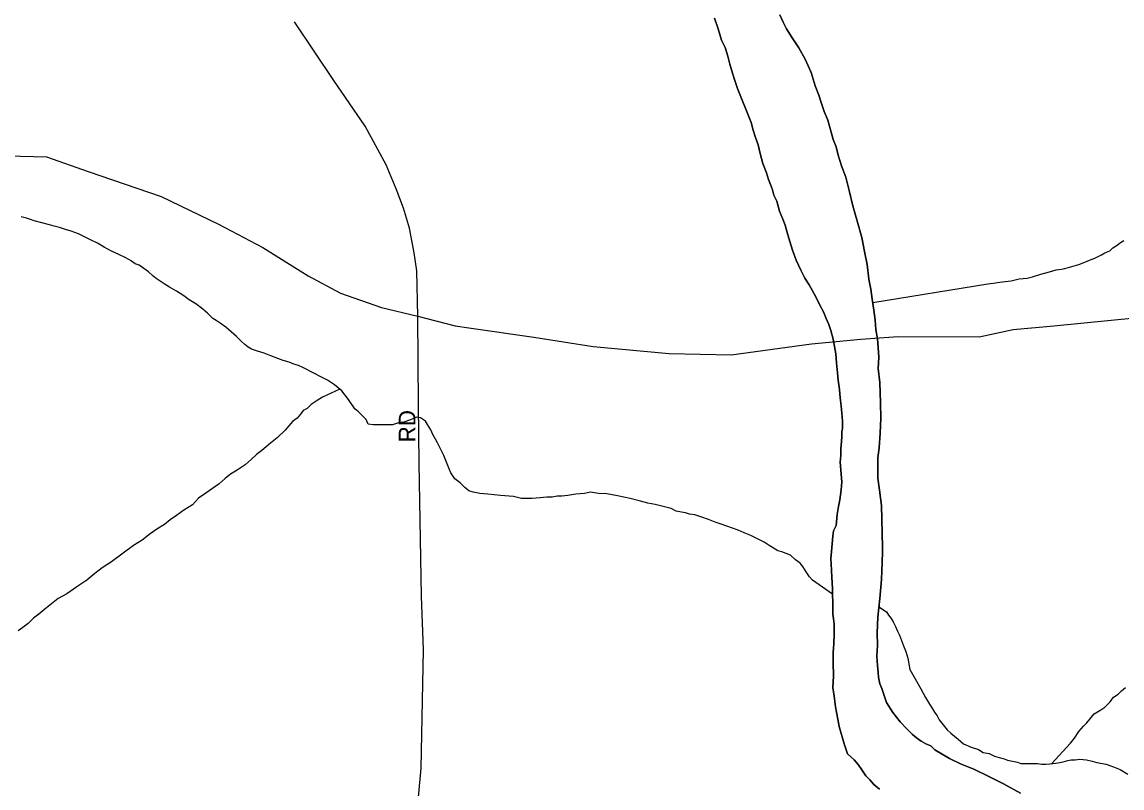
# Model space of a CAD drawing. Extents: x 2010165 to 2382125, y 1060529 to 1407316.
# Drawn here: x 2268518 to 2271806, y 1271615 to 1273905 of the extents above; entities that cross this region are included whole.
import ezdxf

# ---------------------------------------------------------------- set-up
doc = ezdxf.new("R2010")
doc.units = 0
for name, color, linetype in [('GM_X_City_Street', 7, 'Continuous'), ('GM_X_City_Street_Text', 7, 'Continuous'), ('GM_X_Major_River', 7, 'Continuous'), ('GM_X_Minor_River', 7, 'Continuous')]:
    doc.layers.add(name, color=color, linetype=linetype)

msp = doc.modelspace()

# ---------------------------------------------------------------- linework, layer by layer
at = {"layer": 'GM_X_City_Street'}
for points in [[(2269701.3, 1273025.4), (2269697.6, 1273160.9), (2269690.2, 1273214.7), (2269675.5, 1273288.3), (2269657.9, 1273347.9), (2269636.5, 1273406.1), (2269606.3, 1273478.3), (2269543, 1273593.1), (2269450.2, 1273730.1), (2269331.7, 1273905.3)], [(2265991.9, 1273684), (2266032.2, 1273674.7), (2266339.2, 1273576.8), (2266549.9, 1273512.4), (2266706.4, 1273469.5), (2266792.6, 1273448.2), (2267035, 1273434.1), (2267355.4, 1273418.7), (2267607.7, 1273406.7), (2267749.8, 1273403.9), (2267889.8, 1273425.1), (2268045.7, 1273456.5), (2268434.5, 1273506), (2268591.3, 1273501.8), (2268715.1, 1273457.5), (2268933.8, 1273383.2), (2269105, 1273300.6), (2269237.1, 1273230.4), (2269373.2, 1273145.8), (2269470.2, 1273094.2), (2269592, 1273050.9), (2269701.3, 1273025.4)], [(2269853, 1272990.5), (2270047.9, 1272963.1), (2270225.4, 1272934.3), (2270452.3, 1272913.6), (2270638, 1272909.5), (2270877.3, 1272942.5), (2271025.2, 1272956.3), (2271136.3, 1272965.1), (2271378.7, 1272963.7), (2271480.9, 1272985.3), (2271601.6, 1272996.7), (2271934.8, 1273029.7), (2272060.6, 1273051.4), (2272156.4, 1273068.5), (2272224.3, 1273086.5), (2272322.8, 1273119.4), (2272507.4, 1273182.6)], [(2269701.3, 1273025.4), (2269812.7, 1272996.2), (2269853, 1272990.5)], [(2269703.3, 1272759.8), (2269701.3, 1273025.4)], [(2269444, 1269349.6), (2269490.1, 1269827.8), (2269551.7, 1270366.6), (2269616.4, 1270965.9), (2269694.3, 1271490.2), (2269710.7, 1271673.9), (2269717.8, 1272028.2), (2269711.8, 1272188.1), (2269704.6, 1272586.2), (2269703.3, 1272759.8)]]:
    msp.add_lwpolyline(points, dxfattribs=at)
at = {"layer": 'GM_X_Major_River'}
for points in [[(2271088.5, 1272290.3), (2271090.3, 1272320.5), (2271090.1, 1272334.6), (2271087, 1272459.1), (2271080.6, 1272505.3), (2271076.3, 1272541.4), (2271076, 1272565.6), (2271075.9, 1272581.6), (2271075.7, 1272601.7), (2271079.5, 1272631.9), (2271083.1, 1272676.1), (2271084.7, 1272720.3), (2271084.3, 1272766.5), (2271081.7, 1272826.8), (2271077.4, 1272869), (2271079.1, 1272903.1), (2271076.8, 1272931.3), (2271074.6, 1272957.4), (2271070.3, 1272985.5), (2271068, 1273013.6), (2271063.8, 1273043.7), (2271059.5, 1273075.8), (2271055.2, 1273105.9), (2271048.9, 1273136.1), (2271044.5, 1273180.2), (2271036.1, 1273218.3), (2271027.7, 1273260.5), (2271015.2, 1273306.6), (2271000.8, 1273354.8), (2270990.3, 1273400.9), (2270979.9, 1273441), (2270967.6, 1273475.1), (2270957.2, 1273507.2), (2270951, 1273531.3), (2270942.8, 1273553.3), (2270936.6, 1273575.4), (2270926.2, 1273611.5), (2270915.9, 1273637.6), (2270907.7, 1273661.6), (2270899.4, 1273685.7), (2270889.1, 1273713.7), (2270876.7, 1273753.8), (2270858.3, 1273793.9), (2270839.9, 1273827.9), (2270819.6, 1273857.9), (2270803.3, 1273884), (2270793.1, 1273904), (2270782.8, 1273926)], [(2270782.8, 1273926), (2270793.1, 1273904), (2270803.3, 1273884), (2270819.6, 1273857.9), (2270839.9, 1273827.9), (2270858.3, 1273793.9), (2270876.7, 1273753.8), (2270889.1, 1273713.7), (2270899.4, 1273685.7), (2270907.7, 1273661.6), (2270915.9, 1273637.6), (2270926.2, 1273611.5), (2270936.6, 1273575.4), (2270942.8, 1273553.3), (2270951, 1273531.3), (2270957.2, 1273507.2), (2270967.6, 1273475.1), (2270979.9, 1273441), (2270990.3, 1273400.9), (2271000.8, 1273354.8), (2271015.2, 1273306.6), (2271027.7, 1273260.5), (2271036.1, 1273218.3), (2271044.5, 1273180.2), (2271048.9, 1273136.1), (2271055.2, 1273105.9), (2271059.5, 1273075.8), (2271063.8, 1273043.7), (2271068, 1273013.6), (2271070.3, 1272985.5), (2271074.6, 1272957.4), (2271076.8, 1272931.3), (2271079.1, 1272903.1), (2271077.4, 1272869), (2271081.7, 1272826.8), (2271084.3, 1272766.5), (2271084.7, 1272720.3), (2271083.1, 1272676.1), (2271079.5, 1272631.9), (2271075.7, 1272601.7), (2271075.9, 1272581.6), (2271076, 1272565.6), (2271076.3, 1272541.4), (2271080.6, 1272505.3), (2271087, 1272459.1), (2271090.1, 1272334.6), (2271090.3, 1272320.5), (2271088.5, 1272290.3)], [(2270588.2, 1273916.7), (2270598.5, 1273884.6), (2270608.8, 1273850.5), (2270619.1, 1273828.5), (2270627.3, 1273802.4), (2270633.6, 1273778.3), (2270641.8, 1273752.3), (2270648.1, 1273730.2), (2270656.3, 1273706.2), (2270664.5, 1273686.1), (2270689.2, 1273624), (2270697.4, 1273603.9), (2270703.6, 1273581.9), (2270709.8, 1273559.8), (2270718, 1273537.8), (2270724.3, 1273511.7), (2270732.6, 1273481.6), (2270742.9, 1273453.5), (2270749.1, 1273433.5), (2270755.2, 1273419.5), (2270761.4, 1273403.4), (2270765.5, 1273387.4), (2270773.7, 1273369.3), (2270782, 1273339.3), (2270792.3, 1273315.2), (2270798.5, 1273297.2), (2270804.7, 1273275.1), (2270813, 1273249), (2270821.2, 1273223), (2270831.5, 1273192.9), (2270845.9, 1273162.8), (2270858.1, 1273138.8), (2270870.3, 1273118.8), (2270880.5, 1273100.8), (2270890.7, 1273082.8), (2270903, 1273058.7), (2270913.2, 1273038.7), (2270921.4, 1273018.7), (2270929.6, 1273000.6), (2270935.8, 1272982.6), (2270942, 1272956.5), (2270946.3, 1272934.4), (2270950.5, 1272912.4), (2270952.7, 1272886.2), (2270955, 1272856.1), (2270957.2, 1272834), (2270961.5, 1272805.9), (2270963.7, 1272781.8), (2270965.9, 1272757.7), (2270968.1, 1272735.6), (2270970.3, 1272711.5), (2270970.5, 1272689.4), (2270968.6, 1272679.4), (2270968.7, 1272665.3), (2270966.9, 1272651.2), (2270965, 1272629.1), (2270965.2, 1272609), (2270963.4, 1272588.9), (2270967.9, 1272530.7), (2270966.1, 1272506.6), (2270962.4, 1272476.4), (2270958.6, 1272456.3), (2270954.7, 1272432.1), (2270951, 1272399.9), (2270943.1, 1272383.8), (2270941.3, 1272367.7), (2270937.7, 1272321.5), (2270935.8, 1272301.4), (2270936, 1272285.3), (2270938.3, 1272245.1)], [(2270938.3, 1272245.1), (2270936, 1272285.3), (2270935.8, 1272301.4), (2270937.7, 1272321.5), (2270941.3, 1272367.7), (2270943.1, 1272383.8), (2270951, 1272399.9), (2270954.7, 1272432.1), (2270958.6, 1272456.3), (2270962.4, 1272476.4), (2270966.1, 1272506.6), (2270967.9, 1272530.7), (2270963.4, 1272588.9), (2270965.2, 1272609), (2270965, 1272629.1), (2270966.9, 1272651.2), (2270968.7, 1272665.3), (2270968.6, 1272679.4), (2270970.5, 1272689.4), (2270970.3, 1272711.5), (2270968.1, 1272735.6), (2270965.9, 1272757.7), (2270963.7, 1272781.8), (2270961.5, 1272805.9), (2270957.2, 1272834), (2270955, 1272856.1), (2270952.7, 1272886.2), (2270950.5, 1272912.4), (2270946.3, 1272934.4), (2270942, 1272956.5), (2270935.8, 1272982.6), (2270929.6, 1273000.6), (2270921.4, 1273018.7), (2270913.2, 1273038.7), (2270903, 1273058.7), (2270890.7, 1273082.8), (2270880.5, 1273100.8), (2270870.3, 1273118.8), (2270858.1, 1273138.8), (2270845.9, 1273162.8), (2270831.5, 1273192.9), (2270821.2, 1273223), (2270813, 1273249), (2270804.7, 1273275.1), (2270798.5, 1273297.2), (2270792.3, 1273315.2), (2270782, 1273339.3), (2270773.7, 1273369.3), (2270765.5, 1273387.4), (2270761.4, 1273403.4), (2270755.2, 1273419.5), (2270749.1, 1273433.5), (2270742.9, 1273453.5), (2270732.6, 1273481.6), (2270724.3, 1273511.7), (2270718, 1273537.8), (2270709.8, 1273559.8), (2270703.6, 1273581.9), (2270697.4, 1273603.9), (2270689.2, 1273624), (2270664.5, 1273686.1), (2270656.3, 1273706.2), (2270648.1, 1273730.2), (2270641.8, 1273752.3), (2270633.6, 1273778.3), (2270627.3, 1273802.4), (2270619.1, 1273828.5), (2270608.8, 1273850.5), (2270598.5, 1273884.6), (2270588.2, 1273916.7)], [(2271502.3, 1271599.8), (2271451.8, 1271627.6), (2271407.4, 1271649.4), (2271363.1, 1271671.2), (2271322.8, 1271687), (2271290.5, 1271702.9), (2271246.1, 1271728.7), (2271234, 1271740.7), (2271219.9, 1271746.6), (2271205.7, 1271754.6), (2271191.6, 1271764.5), (2271179.5, 1271774.5), (2271163.2, 1271790.5), (2271143, 1271812.4), (2271120.6, 1271840.4), (2271102.3, 1271870.4), (2271094.1, 1271894.5), (2271087.9, 1271912.6), (2271081.7, 1271926.6), (2271077.5, 1271946.6), (2271077.4, 1271960.7), (2271075.2, 1271980.8), (2271073, 1272008.9), (2271074.7, 1272041.1), (2271074.3, 1272079.2), (2271075.9, 1272125.5), (2271081.5, 1272181.8), (2271087, 1272238.1), (2271088.5, 1272290.3)], [(2271088.5, 1272290.3), (2271087, 1272238.1), (2271081.5, 1272181.8), (2271075.9, 1272125.5), (2271074.3, 1272079.2), (2271074.7, 1272041.1), (2271073, 1272008.9), (2271075.2, 1271980.8), (2271077.4, 1271960.7), (2271077.5, 1271946.6), (2271081.7, 1271926.6), (2271087.9, 1271912.6), (2271094.1, 1271894.5), (2271102.3, 1271870.4), (2271120.6, 1271840.4), (2271143, 1271812.4), (2271163.2, 1271790.5), (2271179.5, 1271774.5), (2271191.6, 1271764.5), (2271205.7, 1271754.6), (2271219.9, 1271746.6), (2271234, 1271740.7), (2271246.1, 1271728.7), (2271290.5, 1271702.9), (2271322.8, 1271687), (2271363.1, 1271671.2), (2271407.4, 1271649.4), (2271451.8, 1271627.6), (2271502.3, 1271599.8)], [(2270938.3, 1272245.1), (2270940.6, 1272211), (2270940.8, 1272190.9), (2270941, 1272172.8), (2270941.2, 1272150.7), (2270941.3, 1272134.6), (2270943.5, 1272120.6), (2270945.6, 1272104.5), (2270945.9, 1272074.4), (2270944.1, 1272046.2), (2270942.3, 1272020.1), (2270942.6, 1271990), (2270943, 1271949.8), (2270941.3, 1271915.6), (2270945.5, 1271889.5), (2270947.7, 1271873.4), (2270949.8, 1271857.4), (2270952, 1271841.3), (2270956.2, 1271821.2), (2270960.4, 1271799.2), (2270974.9, 1271747), (2270985.2, 1271716.9), (2271005.4, 1271699), (2271017.6, 1271685), (2271027.8, 1271669), (2271040, 1271651), (2271052.1, 1271639), (2271064.3, 1271625), (2271080.5, 1271611.1)], [(2271080.5, 1271611.1), (2271064.3, 1271625), (2271052.1, 1271639), (2271040, 1271651), (2271027.8, 1271669), (2271017.6, 1271685), (2271005.4, 1271699), (2270985.2, 1271716.9), (2270974.9, 1271747), (2270960.4, 1271799.2), (2270956.2, 1271821.2), (2270952, 1271841.3), (2270949.8, 1271857.4), (2270947.7, 1271873.4), (2270945.5, 1271889.5), (2270941.3, 1271915.6), (2270943, 1271949.8), (2270942.6, 1271990), (2270942.3, 1272020.1), (2270944.1, 1272046.2), (2270945.9, 1272074.4), (2270945.6, 1272104.5), (2270943.5, 1272120.6), (2270941.3, 1272134.6), (2270941.2, 1272150.7), (2270941, 1272172.8), (2270940.8, 1272190.9), (2270940.6, 1272211), (2270938.3, 1272245.1)]]:
    msp.add_lwpolyline(points, dxfattribs=at)
at = {"layer": 'GM_X_Minor_River'}
for points in [[(2269159, 1272964.8), (2269142.8, 1272978.8), (2269126.6, 1272992.8), (2269110.4, 1273004.7), (2269098.3, 1273012.7), (2269088.2, 1273018.6), (2269072, 1273034.6), (2269057.8, 1273046.6), (2269037.6, 1273062.5), (2269017.4, 1273074.4), (2269001.3, 1273086.4), (2268979.1, 1273100.3), (2268958.9, 1273112.2), (2268942.7, 1273122.2), (2268930.6, 1273130.1), (2268918.5, 1273138.1), (2268908.4, 1273146.1), (2268896.2, 1273158), (2268882.1, 1273168), (2268867.9, 1273177.9), (2268855.9, 1273181.9), (2268841.7, 1273191.8), (2268827.6, 1273199.8), (2268807.4, 1273209.7), (2268785.2, 1273219.6), (2268763.1, 1273231.5), (2268742.9, 1273243.4), (2268722.7, 1273253.3), (2268702.5, 1273263.2), (2268686.4, 1273271.2), (2268664.2, 1273279.1), (2268648.1, 1273285), (2268630, 1273290.9), (2268613.9, 1273294.8), (2268599.8, 1273298.8), (2268553.5, 1273310.5), (2268543.5, 1273314.4), (2268531.4, 1273318.4), (2268515.3, 1273322.3)], [(2271060.8, 1273066.2), (2271404.4, 1273122.3), (2271420.4, 1273124.4), (2271440.5, 1273126.6), (2271456.5, 1273128.7), (2271474.6, 1273130.8), (2271498.6, 1273137), (2271522.7, 1273139.2), (2271538.7, 1273143.3), (2271562.8, 1273151.5), (2271588.8, 1273157.7), (2271608.8, 1273163.9), (2271624.9, 1273166), (2271634.9, 1273168.1), (2271648.9, 1273172.2), (2271662.9, 1273176.3), (2271677, 1273180.4), (2271695, 1273186.5), (2271709, 1273192.6), (2271725, 1273198.8), (2271745, 1273209), (2271755, 1273215.1), (2271769, 1273221.2), (2271778.9, 1273229.3), (2271790.9, 1273237.4), (2271800.9, 1273245.5), (2271810.9, 1273251.6)], [(2270940.8, 1272194.5), (2270880.2, 1272236.7), (2270872.1, 1272246.7), (2270861.9, 1272260.7), (2270851.7, 1272276.7), (2270843.6, 1272286.7), (2270829.5, 1272296.7), (2270815.3, 1272310.6), (2270789.1, 1272320.5), (2270777, 1272324.4), (2270760.8, 1272334.4), (2270750.8, 1272340.3), (2270736.6, 1272350.3), (2270716.4, 1272360.2), (2270696.3, 1272370.1), (2270676.1, 1272378), (2270658, 1272385.9), (2270607.6, 1272403.7), (2270589.5, 1272409.6), (2270569.4, 1272417.5), (2270547.2, 1272425.4), (2270529.1, 1272431.3), (2270513, 1272433.2), (2270500.9, 1272437.2), (2270488.9, 1272439.1), (2270472.8, 1272443), (2270458.6, 1272450.9), (2270442.5, 1272454.9), (2270410.3, 1272462.7), (2270388.2, 1272466.6), (2270366.1, 1272472.4), (2270335.9, 1272480.3), (2270297.7, 1272488.1), (2270265.5, 1272493.9), (2270241.4, 1272495.7), (2270229.3, 1272497.7), (2270217.3, 1272499.6), (2270199.2, 1272495.5), (2270173.1, 1272493.3), (2270149.1, 1272489.1), (2270131, 1272487), (2270117, 1272486.9), (2270102.9, 1272484.8), (2270086.9, 1272484.7), (2270066.8, 1272482.5), (2270042.7, 1272480.4), (2270020.7, 1272480.2), (2270010.6, 1272480.1), (2269986.5, 1272486), (2269948.3, 1272489.8), (2269910.1, 1272493.6), (2269886, 1272495.4), (2269875.9, 1272497.3), (2269865.9, 1272499.3), (2269853.8, 1272503.2), (2269841.7, 1272513.2), (2269827.5, 1272527.2), (2269811.3, 1272539.1), (2269799.1, 1272557.1), (2269795, 1272569.1), (2269778.6, 1272609.2), (2269772.4, 1272621.3), (2269766.3, 1272633.3), (2269760.1, 1272647.3), (2269754, 1272657.3), (2269745.9, 1272671.3), (2269739.7, 1272685.3), (2269729.5, 1272701.3), (2269723.4, 1272711.4), (2269709.3, 1272721.3), (2269697.2, 1272723.2), (2269679.2, 1272715.1), (2269659.2, 1272708.9), (2269643.2, 1272706.8), (2269625.1, 1272700.7), (2269597, 1272700.5), (2269566.9, 1272700.3), (2269552.8, 1272702.2), (2269546.7, 1272716.2), (2269534.5, 1272728.2), (2269522.4, 1272740.2), (2269512.3, 1272748.1), (2269494, 1272776.2), (2269473.6, 1272802.1), (2269451.4, 1272820.1), (2269431.2, 1272834), (2269415.1, 1272841.9), (2269360.6, 1272869.7), (2269344.5, 1272877.7), (2269330.4, 1272881.6), (2269316.3, 1272887.5), (2269298.2, 1272893.4), (2269282, 1272899.3), (2269261.9, 1272907.2), (2269241.7, 1272915.1), (2269221.6, 1272921.1), (2269203.5, 1272927), (2269193.4, 1272932.9), (2269183.3, 1272940.9), (2269173.2, 1272950.9), (2269159, 1272964.8)], [(2269467.7, 1272806.9), (2269415.6, 1272783.7), (2269399.6, 1272773.5), (2269381.6, 1272761.3), (2269369.7, 1272749.2), (2269357.7, 1272743.1), (2269349.8, 1272733), (2269339.8, 1272720.9), (2269325.9, 1272710.8), (2269304, 1272684.5), (2269280.1, 1272662.2), (2269260.2, 1272646), (2269234.3, 1272623.7), (2269218.3, 1272611.6), (2269202.4, 1272597.4), (2269184.5, 1272581.2), (2269160.5, 1272565), (2269140.5, 1272552.8), (2269124.6, 1272540.6), (2269106.7, 1272524.4), (2269086.7, 1272510.2), (2269066.8, 1272496), (2269044.8, 1272481.8), (2269026.9, 1272461.6), (2269001, 1272445.4), (2268979, 1272429.1), (2268961, 1272417), (2268943.1, 1272402.8), (2268921.1, 1272388.6), (2268901.2, 1272374.4), (2268877.3, 1272356.1), (2268851.3, 1272339.9), (2268785.5, 1272291.2), (2268757.5, 1272272.9), (2268735.6, 1272256.7), (2268711.7, 1272236.5), (2268681.7, 1272216.2), (2268651.8, 1272195.9), (2268625.8, 1272181.7), (2268605.9, 1272165.4), (2268585.9, 1272149.2), (2268568, 1272135.1), (2268552, 1272122.9), (2268536.1, 1272106.7), (2268520.2, 1272094.6), (2268506.2, 1272084.4)], [(2271079, 1272156.6), (2271101.9, 1272141.7), (2271108, 1272131.7), (2271116.1, 1272121.7), (2271122.2, 1272111.7), (2271128.4, 1272097.7), (2271134.5, 1272083.7), (2271140.7, 1272071.6), (2271146.8, 1272055.6), (2271153, 1272039.6), (2271159.2, 1272023.5), (2271165.4, 1272003.5), (2271171.7, 1271969.4), (2271188, 1271941.3), (2271204.3, 1271911.3), (2271218.6, 1271885.3), (2271230.8, 1271865.3), (2271239, 1271851.2), (2271245.1, 1271841.2), (2271253.2, 1271831.2), (2271259.4, 1271819.2), (2271283.7, 1271789.2), (2271293.9, 1271779.3), (2271316.1, 1271761.3), (2271332.3, 1271747.4), (2271354.5, 1271737.5), (2271376.6, 1271729.6), (2271390.8, 1271721.6), (2271408.9, 1271717.7), (2271425, 1271709.8), (2271439.1, 1271705.9), (2271453.2, 1271702), (2271463.2, 1271698), (2271483.4, 1271694.1), (2271493.4, 1271692.2), (2271503.5, 1271688.2), (2271515.5, 1271688.3), (2271531.6, 1271688.4), (2271541.6, 1271688.5), (2271553.7, 1271688.6), (2271565.7, 1271686.6), (2271577.8, 1271686.7), (2271589.8, 1271686.8), (2271607.9, 1271688.9), (2271619.9, 1271691), (2271629.9, 1271693.1), (2271644, 1271697.2), (2271654, 1271699.3), (2271666, 1271699.3), (2271680.1, 1271701.4), (2271700.2, 1271699.6), (2271716.3, 1271695.6), (2271730.3, 1271691.7), (2271758.5, 1271685.9), (2271780.7, 1271678), (2271800.8, 1271670.1), (2271823, 1271656.2)], [(2271595.4, 1271687.4), (2271651.5, 1271749.5), (2271663.4, 1271763.6), (2271677.3, 1271783.8), (2271691.2, 1271800), (2271701.2, 1271810.1), (2271723, 1271836.4), (2271743, 1271848.6), (2271755, 1271856.7), (2271770.9, 1271872.8), (2271780.8, 1271887), (2271794.8, 1271895.1), (2271804.8, 1271905.2), (2271816.7, 1271915.3)]]:
    msp.add_lwpolyline(points, dxfattribs=at)

# ---------------------------------------------------------------- texts
at = {"layer": 'GM_X_City_Street_Text'}
msp.add_text('RD', height=50, rotation=90, dxfattribs=at).set_placement((2269693.9, 1272648.3))

doc.saveas('drawing.dxf')
